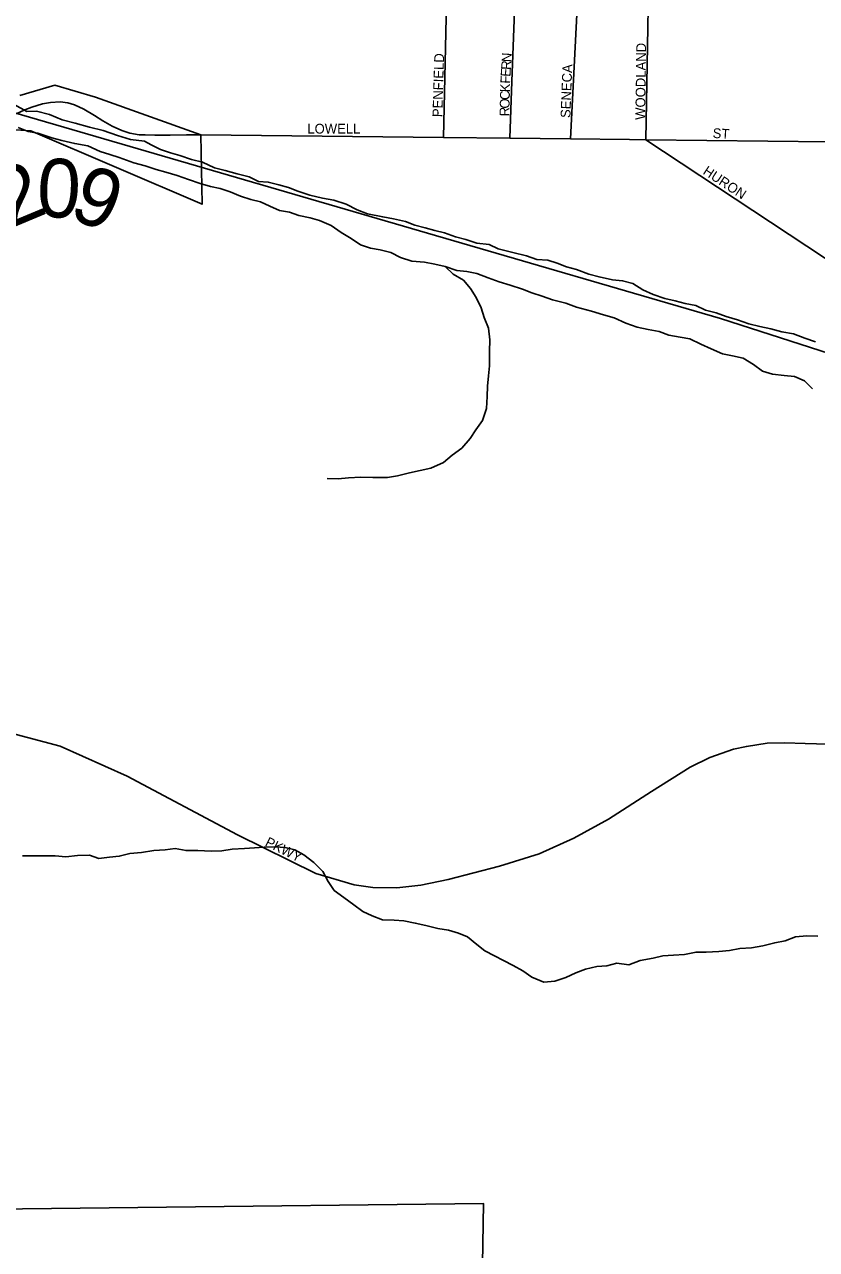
# Model space of a CAD drawing. Extents: x 1857828 to 2277390, y 930619 to 1324581.
# Drawn here: x 2067440 to 2071493, y 1224059 to 1230324 of the extents above; entities that cross this region are included whole.
import ezdxf

# ---------------------------------------------------------------- set-up
doc = ezdxf.new("R2010")
doc.units = 0
for name, color, linetype in [('GM_X_City_Street', 7, 'Continuous'), ('GM_X_City_Street_Text', 7, 'Continuous'), ('GM_X_Corporation', 7, 'Continuous'), ('GM_X_County_Road', 7, 'Continuous'), ('GM_X_County_Road_Text', 7, 'Continuous'), ('GM_X_Minor_River', 7, 'Continuous'), ('GM_X_Rail_Line', 7, 'Continuous')]:
    doc.layers.add(name, color=color, linetype=linetype)

msp = doc.modelspace()

# ---------------------------------------------------------------- linework, layer by layer
at = {"layer": 'GM_X_City_Street'}
for points in [[(2069583.1, 1229746.3), (2069611.4, 1230976.9), (2069620.3, 1231362.7), (2069624.2, 1231533.9), (2069624.2, 1231533.9)], [(2070619.3, 1229735), (2070641.5, 1230983.3), (2070648.1, 1231356.7), (2070648.1, 1231357.6), (2070648.7, 1231394.3)], [(2069923.4, 1229742.6), (2069933.5, 1230033.2), (2069969.8, 1230979.1)], [(2070234.3, 1229739.2), (2070296.7, 1230981.2)], [(2068057.3, 1229759.6), (2068107.3, 1229758.3), (2068185.6, 1229758.8), (2068268.2, 1229759.4)], [(2068268.2, 1229759.4), (2068342.3, 1229759.9), (2069583.1, 1229746.3), (2069923.4, 1229742.6), (2070234.3, 1229739.2), (2070535.2, 1229735.9)], [(2070535.2, 1229735.9), (2070619.3, 1229735), (2071555.3, 1229724.7), (2071675.1, 1229723.4), (2072013.1, 1229719.7), (2072222, 1229730.5)], [(2070619.3, 1229735), (2071534.4, 1229131.8), (2071897.2, 1228927.3), (2072379.3, 1228655.6)], [(2067372.3, 1226699.7), (2067622.4, 1226632.9), (2067965.5, 1226480.6), (2068530.1, 1226180.3), (2068930, 1225982.1), (2069126.8, 1225924.1), (2069222.3, 1225910.8), (2069344.3, 1225909.6), (2069468.7, 1225922.9), (2069607.6, 1225950.7), (2069869.7, 1226019.5), (2070072.7, 1226083.5), (2070250.2, 1226163.2), (2070427.8, 1226259.9), (2070648.8, 1226402.4), (2070846.9, 1226525.6), (2070947.2, 1226575.2), (2071068, 1226618.6), (2071134.4, 1226631.9), (2071239.5, 1226648.8), (2071331.3, 1226651.3), (2071435.2, 1226646.4), (2071607.9, 1226642.8)]]:
    msp.add_lwpolyline(points, dxfattribs=at)
at = {"layer": 'GM_X_Corporation'}
for points in [[(2067262, 1229793.7), (2067471.3, 1229780.7), (2068348.1, 1229405.1), (2068342.3, 1229759.9), (2067803.6, 1229952.2), (2067594.4, 1230014.5), (2067415.5, 1229960.4)], [(2069766.8, 1222949.4), (2069787.8, 1224294.9), (2066249.7, 1224254.3), (2065835.9, 1226127.2), (2065691.5, 1226681.6), (2065538.1, 1226620.8), (2064990.6, 1226594.8), (2064035, 1226577.6), (2064066, 1226151.4), (2064973.2, 1226122.3), (2064981.9, 1224566.1), (2065563.8, 1224541.9), (2065609.4, 1223846.4)]]:
    msp.add_lwpolyline(points, dxfattribs=at)
at = {"layer": 'GM_X_County_Road'}
msp.add_lwpolyline([(2067396.4, 1229868.1), (2067440.6, 1229888.1), (2067476.8, 1229902.1), (2067531, 1229918), (2067573.2, 1229926), (2067621.4, 1229928), (2067661.5, 1229923.9), (2067695.7, 1229913.7), (2067743.9, 1229891.5), (2067798.1, 1229859.3), (2067840.3, 1229831.1), (2067888.4, 1229804.9), (2067938.6, 1229782.7), (2067978.8, 1229768.6), (2068027, 1229760.4), (2068057.3, 1229759.6)], dxfattribs=at)
at = {"layer": 'GM_X_Minor_River'}
for points in [[(2068088.4, 1229709.7), (2068054.3, 1229727.4), (2067982, 1229737), (2067915.6, 1229756.6), (2067843.1, 1229782.3), (2067772.7, 1229799.9), (2067698.2, 1229819.5), (2067631.8, 1229837.1), (2067567.3, 1229864.8), (2067501, 1229880.4), (2067450.8, 1229880.1), (2067386.2, 1229915.8)], [(2067764.3, 1229703.2), (2067697.1, 1229715), (2067630.7, 1229730.6), (2067580.4, 1229744.3), (2067507.9, 1229767.9), (2067457.7, 1229777.6), (2067407.3, 1229797.4)], [(2067764.3, 1229703.2), (2067826.4, 1229675.3), (2067876.5, 1229659.3), (2067924.5, 1229643.3), (2067998.6, 1229617.4), (2068056.6, 1229601.4), (2068112.7, 1229583.4), (2068162.7, 1229569.5), (2068220.8, 1229551.5), (2068278.8, 1229531.5), (2068338.9, 1229511.6), (2068390.9, 1229495.6), (2068441, 1229485.6), (2068493, 1229467.7), (2068545.1, 1229445.7), (2068597.1, 1229429.7), (2068647.1, 1229417.8), (2068695.2, 1229395.8), (2068745.3, 1229373.8), (2068795.3, 1229363.8), (2068843.3, 1229347.9), (2068901.4, 1229335.9), (2068949.4, 1229322), (2069009.5, 1229296), (2069059.6, 1229260), (2069111.7, 1229230), (2069159.7, 1229198), (2069209.8, 1229180), (2069259.8, 1229172), (2069313.9, 1229158.1), (2069363.9, 1229132.1), (2069422, 1229114.1), (2069486, 1229108.2), (2069540, 1229098.2), (2069592.1, 1229086.3), (2069652.1, 1229066.3), (2069704.1, 1229060.4), (2069754.2, 1229050.4), (2069812.2, 1229028.4), (2069868.3, 1229008.5), (2069924.3, 1228990.5), (2069988.4, 1228970.6), (2070036.5, 1228952.6), (2070088.5, 1228934.6), (2070142.5, 1228916.6), (2070210.6, 1228898.7), (2070264.7, 1228878.7), (2070340.7, 1228858.8), (2070402.8, 1228838.8), (2070456.8, 1228824.9), (2070516.9, 1228796.9), (2070574.9, 1228776.9), (2070631, 1228765), (2070687, 1228755), (2070737.1, 1228735), (2070795.1, 1228725.1), (2070845.1, 1228717.1), (2070901.2, 1228689.1), (2070953.3, 1228665.2), (2071011.3, 1228639.2), (2071063.4, 1228629.2), (2071117.4, 1228617.3), (2071169.5, 1228585.3), (2071215.6, 1228551.3), (2071267.6, 1228535.3), (2071327.6, 1228529.4), (2071379.7, 1228523.4), (2071431.7, 1228501.4), (2071471.8, 1228461.4)], [(2068088.4, 1229709.7), (2068136.4, 1229685.7), (2068186.5, 1229667.7), (2068234.5, 1229653.8), (2068294.6, 1229633.8), (2068350.6, 1229619.8), (2068412.7, 1229591.9), (2068466.7, 1229577.9), (2068528.8, 1229559.9), (2068588.8, 1229546), (2068636.9, 1229522), (2068686.9, 1229518.1), (2068741, 1229504.1), (2068791, 1229490.1), (2068839.1, 1229472.2), (2068899.1, 1229452.2), (2068965.2, 1229436.3), (2069023.2, 1229426.3), (2069085.2, 1229406.3), (2069141.3, 1229376.4), (2069195.4, 1229356.4), (2069273.4, 1229340.5), (2069327.5, 1229330.5), (2069389.5, 1229316.6), (2069437.6, 1229298.6), (2069489.6, 1229284.6), (2069539.6, 1229270.7), (2069589.7, 1229258.7), (2069645.7, 1229238.7), (2069697.8, 1229224.8), (2069753.8, 1229206.8), (2069817.8, 1229198.9), (2069863.9, 1229176.9), (2069938, 1229158.9), (2070008, 1229141), (2070062.1, 1229123), (2070118.1, 1229119.1), (2070166.1, 1229103.1), (2070214.2, 1229085.1), (2070264.2, 1229071.2), (2070328.3, 1229047.2), (2070380.3, 1229033.3), (2070448.4, 1229019.3), (2070500.4, 1229013.4), (2070552.4, 1228999.4), (2070604.5, 1228967.4), (2070656.6, 1228943.4), (2070716.6, 1228923.5), (2070768.7, 1228911.5), (2070820.7, 1228897.5), (2070874.7, 1228887.6), (2070924.8, 1228863.6), (2070978.8, 1228849.6), (2071030.9, 1228831.7), (2071088.9, 1228813.7), (2071147, 1228793.8), (2071203, 1228779.8), (2071259.1, 1228767.8), (2071315.1, 1228751.9), (2071375.2, 1228741.9), (2071433.2, 1228720), (2071487.3, 1228702)], [(2069592.1, 1229086.3), (2069634.2, 1229048.3), (2069686.2, 1229016.3), (2069722.3, 1228974.2), (2069750.5, 1228928.1), (2069776.6, 1228876.1), (2069792.7, 1228825.9), (2069814.8, 1228771.8), (2069821, 1228711.7), (2069819.1, 1228651.6), (2069819.3, 1228579.4), (2069813.4, 1228527.3), (2069809.5, 1228475.1), (2069807.6, 1228421), (2069803.8, 1228360.8), (2069783.9, 1228298.7), (2069750, 1228250.5), (2069720.1, 1228206.4), (2069678.2, 1228158.2), (2069628.3, 1228122.1), (2069584.3, 1228083.9), (2069518.4, 1228055.7), (2069464.4, 1228043.6), (2069410.4, 1228031.5), (2069348.5, 1228015.4), (2069296.5, 1228007.3), (2069222.5, 1228007.2), (2069160.5, 1228009.1), (2069098.4, 1228005), (2069044.4, 1228000.9), (2068988.4, 1228002.9)], [(2071499.2, 1225661.3), (2071443.2, 1225663.5), (2071385.1, 1225657.8), (2071333.1, 1225638), (2071279, 1225628.2), (2071218.9, 1225612.4), (2071160.9, 1225602.7), (2071100.9, 1225599), (2071046.8, 1225589.2), (2070992.8, 1225583.4), (2070928.8, 1225579.7), (2070876.8, 1225580), (2070816.7, 1225568.2), (2070760.7, 1225564.5), (2070706.7, 1225560.7), (2070656.6, 1225548.9), (2070590.6, 1225537.2), (2070532.5, 1225515.4), (2070470.5, 1225523.7), (2070420.5, 1225509.9), (2070368.4, 1225506.1), (2070310.4, 1225492.4), (2070260.3, 1225474.6), (2070210.2, 1225450.7), (2070154.1, 1225431), (2070098.1, 1225427.2), (2070036.2, 1225451.6), (2069990.3, 1225483.8), (2069940.5, 1225512.1), (2069890.5, 1225536.4), (2069844.6, 1225560.7), (2069794.8, 1225587), (2069754.9, 1225619.3), (2069707.1, 1225657.6), (2069661.1, 1225677.8), (2069609.2, 1225692.1), (2069555.2, 1225700.4), (2069493.3, 1225716.7), (2069439.3, 1225729), (2069381.4, 1225739.3), (2069331.4, 1225743.5), (2069271.4, 1225745.8), (2069219.5, 1225766.1), (2069171.6, 1225788.4), (2069125.7, 1225822.7), (2069073.9, 1225859), (2069024, 1225895.3), (2068994.2, 1225941.6), (2068966.4, 1225991.8), (2068920.6, 1226038.1), (2068868.8, 1226078.5), (2068822.9, 1226102.7), (2068772.9, 1226115), (2068722.9, 1226119.2), (2068666.9, 1226117.5), (2068616.9, 1226113.7), (2068564.9, 1226109.9), (2068502.9, 1226106.2), (2068448.8, 1226098.5), (2068394.8, 1226096.7), (2068326.8, 1226099), (2068266.8, 1226099.3), (2068210.9, 1226109.6), (2068158.9, 1226103.8), (2068100.8, 1226100.1), (2068038.8, 1226090.3), (2067978.8, 1226084.6), (2067924.7, 1226070.8), (2067874.7, 1226065), (2067820.6, 1226059.3), (2067772.7, 1226075.6), (2067710.7, 1226073.8), (2067650.7, 1226068.1), (2067596.7, 1226072.3), (2067542.7, 1226072.6), (2067484.7, 1226072.9), (2067428.7, 1226073.1)]]:
    msp.add_lwpolyline(points, dxfattribs=at)
at = {"layer": 'GM_X_Rail_Line'}
for points in [[(2052723.1, 1234693.3), (2055931.2, 1233640.3), (2060032, 1232265.8), (2063486.2, 1231125.4), (2067382.8, 1229874.4), (2069501.4, 1229256.3), (2071000.9, 1228820.3)], [(2071000.9, 1228820.3), (2072070.6, 1228476.8), (2072392.2, 1228386.7)]]:
    msp.add_lwpolyline(points, dxfattribs=at)

# ---------------------------------------------------------------- texts
at = {"layer": 'GM_X_City_Street_Text'}
for s, rotation, p in [('N', 86.54735, (2069930.7, 1230130.7)), ('WOODLAND', 89.30169, (2070615.7, 1229836.4)), ('PENFIELD', 88.26178, (2069577.3, 1229849.8)), ('R', 86.52368, (2069928.3, 1230091.1)), ('SENECA', 87.88009, (2070232.9, 1229845.5)), ('F', 87.45943, (2069924.7, 1230021)), ('E', 86.58381, (2069926.2, 1230056)), ('K', 88.51326, (2069923.5, 1229977.3)), ('O', 88.57882, (2069921.5, 1229893.7)), ('C', 88.59234, (2069922.6, 1229937.7)), ('R', 88.59096, (2069920.5, 1229854.1)), ('LOWELL', 0.00001, (2068887.1, 1229766.5)), ('ST', 356.42622, (2070960.1, 1229744.5)), ('HURON', 326.63346, (2070907.5, 1229562.6)), ('PKWY', 333.43738, (2068666.9, 1226126.7))]:
    msp.add_text(s, height=50, rotation=rotation, dxfattribs=at).set_placement(p)
at = {"layer": 'GM_X_County_Road_Text'}
for s, rotation, p in [('2', 22.63455, (2067361.6, 1229277.7)), ('0', 357.17839, (2067497.7, 1229342.8)), ('9', 338.69533, (2067657.4, 1229339.1))]:
    msp.add_text(s, height=300, rotation=rotation, dxfattribs=at).set_placement(p)

doc.saveas('drawing.dxf')
